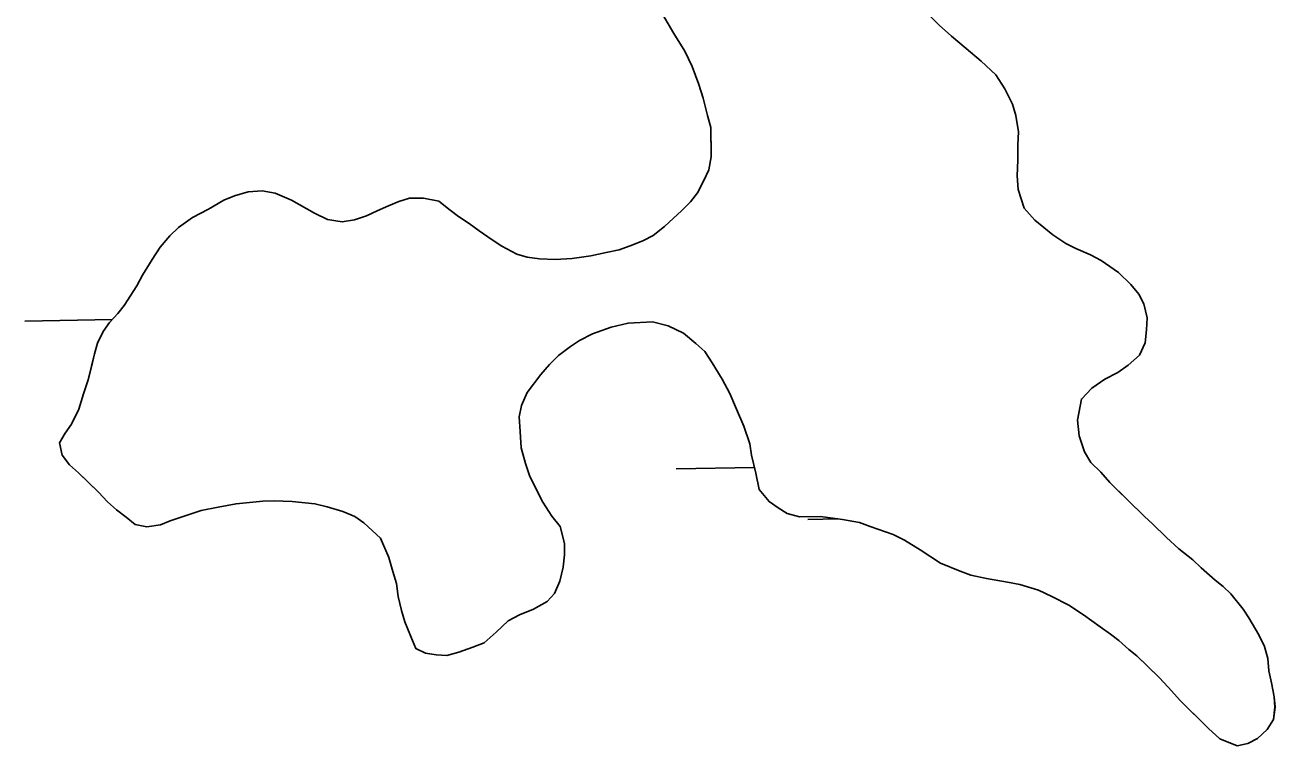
# Model space of a CAD drawing. Extents: x 3925854 to 3964121, y 224593 to 250589.
# Drawn here: x 3937474.8 to 3937838.8, y 232614.4 to 232824.2 of the extents above; entities that cross this region are included whole.
import ezdxf

# ---------------------------------------------------------------- set-up
doc = ezdxf.new("R2010")
doc.units = 0
doc.layers.add('V-TOPO-SHOR', color=7, linetype='Continuous')
doc.layers.add('V-WETL-SWMP', color=7, linetype='Continuous')

msp = doc.modelspace()

# ---------------------------------------------------------------- linework, layer by layer
at = {"layer": 'V-TOPO-SHOR'}
for points in [[(3937674.492, 232794.41), (3937673.506, 232797.955), (3937672.271, 232802.917), (3937671.045, 232806.935), (3937669.095, 232812.129), (3937666.918, 232816.61), (3937663.783, 232821.791), (3937660.407, 232827.446)], [(3937736.949, 232828.228), (3937741.019, 232824.241), (3937744.609, 232820.96), (3937748.91, 232817.448), (3937753.215, 232813.7), (3937757.522, 232809.716), (3937760.17, 232805.715), (3937762.349, 232801.234), (3937763.33, 232797.924), (3937764.089, 232793.193), (3937763.891, 232789.398), (3937763.938, 232784.897), (3937763.745, 232780.391), (3937764.024, 232776.365), (3937765.738, 232770.931), (3937768.855, 232767.409), (3937774.112, 232763.196), (3937777.932, 232760.63), (3937780.791, 232759.235), (3937785.073, 232757.384), (3937788.172, 232755.756), (3937793.185, 232752.254), (3937796.776, 232748.733), (3937799.176, 232745.915), (3937800.626, 232743.087), (3937801.615, 232739.067), (3937801.414, 232735.509), (3937800.978, 232731.714), (3937799.356, 232728.143), (3937796.069, 232725.263), (3937793.009, 232723.1), (3937789.237, 232721.165), (3937785.473, 232718.519), (3937782.423, 232715.408), (3937781.301, 232709.233), (3937781.821, 232704.738), (3937783.292, 232700.011), (3937785.219, 232696.949), (3937788.092, 232694.136), (3937790.73, 232691.082), (3937792.884, 232688.97), (3937795.997, 232685.921), (3937800.786, 232681.231), (3937803.176, 232679.122), (3937807.247, 232675.134), (3937810.835, 232671.853), (3937814.896, 232668.576), (3937817.29, 232666.232), (3937821.356, 232662.717), (3937823.746, 232660.847), (3937825.9, 232658.736), (3937829.501, 232654.269), (3937831.186, 232651.68), (3937834.082, 232646.733), (3937835.774, 232643.431), (3937836.759, 232639.886), (3937837.031, 232636.335), (3937837.779, 232632.788), (3937838.53, 232628.765), (3937838.798, 232625.687), (3937838.36, 232622.13), (3937836.494, 232619.265), (3937833.678, 232616.631), (3937830.848, 232615.179), (3937827.774, 232614.436), (3937822.777, 232616.518), (3937819.428, 232619.566), (3937816.316, 232622.613), (3937813.442, 232625.429), (3937811.288, 232627.539), (3937807.691, 232631.532), (3937805.056, 232634.348), (3937801.465, 232637.867), (3937798.592, 232640.683), (3937796.204, 232642.553), (3937793.333, 232645.131), (3937790.945, 232647.003), (3937787.842, 232649.102), (3937783.066, 232652.61), (3937778.772, 232655.41), (3937773.768, 232657.966), (3937769.957, 232659.821), (3937764.491, 232661.425), (3937760.927, 232662.101), (3937754.755, 232663.223), (3937750.243, 232664.124), (3937747.148, 232665.277), (3937741.439, 232667.589), (3937735.473, 232671.556), (3937730.941, 232674.354), (3937727.606, 232675.98), (3937720.946, 232678.282), (3937717.854, 232679.435), (3937712.867, 232680.332), (3937706.459, 232681.215)], [(3937507.403, 232748.381), (3937509.032, 232751.477), (3937511.829, 232756.01), (3937514.162, 232759.588), (3937516.972, 232762.936), (3937519.554, 232765.33), (3937523.554, 232768.216), (3937528.268, 232770.634), (3937532.745, 232773.287), (3937535.813, 232774.503), (3937539.829, 232775.73), (3937543.856, 232776.008), (3937547.655, 232775.337), (3937552.416, 232773.252), (3937559.091, 232769.529), (3937562.9, 232767.671), (3937567.174, 232767.003), (3937570.723, 232767.513), (3937574.267, 232768.736), (3937577.332, 232770.188), (3937580.636, 232771.644), (3937583.704, 232772.861), (3937586.776, 232773.84), (3937590.802, 232773.883), (3937595.316, 232772.979), (3937598.66, 232770.407), (3937601.048, 232768.535), (3937604.153, 232766.434), (3937607.016, 232764.331), (3937610.836, 232761.763), (3937613.699, 232759.897), (3937617.987, 232757.57), (3937621.08, 232756.653), (3937624.637, 232756.217), (3937629.143, 232756.024), (3937634.117, 232756.313), (3937639.561, 232757.081), (3937644.052, 232758.074), (3937647.837, 232758.824), (3937651.851, 232760.286), (3937654.921, 232761.502), (3937657.749, 232762.954), (3937661.04, 232765.594), (3937663.623, 232767.99), (3937665.97, 232770.147), (3937668.55, 232772.781), (3937670.656, 232775.41), (3937672.515, 232778.984), (3937673.906, 232782.079), (3937674.578, 232785.878), (3937674.573, 232786.353), (3937674.492, 232794.41)], [(3937706.459, 232681.215), (3937700.298, 232681.149), (3937696.735, 232682.063), (3937694.109, 232683.695), (3937691.484, 232685.563), (3937688.604, 232689.089), (3937687.607, 232693.818), (3937686.37, 232699.02), (3937685.862, 232702.334), (3937684.15, 232707.529), (3937681.965, 232712.484), (3937680.023, 232716.967), (3937677.846, 232721.21), (3937674.954, 232725.92), (3937672.788, 232729.218), (3937670.158, 232731.561), (3937666.572, 232734.604), (3937662.048, 232736.691), (3937657.532, 232737.83), (3937650.425, 232737.52), (3937645.461, 232736.283), (3937640.03, 232734.334), (3937636.257, 232732.398), (3937633.669, 232730.713), (3937630.14, 232728.069), (3937627.56, 232725.435), (3937624.981, 232722.566), (3937621.008, 232717.311), (3937619.386, 232713.501), (3937618.71, 232710.177), (3937618.991, 232705.914), (3937619.275, 232701.177), (3937620.506, 232696.687), (3937621.729, 232693.144), (3937623.425, 232689.607), (3937625.6, 232685.364), (3937628.248, 232681.36), (3937630.65, 232678.304), (3937631.885, 232673.34), (3937631.92, 232670.022), (3937631.481, 232666.463), (3937630.574, 232662.424), (3937628.952, 232658.853), (3937626.845, 232656.463), (3937622.837, 232654.288), (3937618.827, 232652.588), (3937615.526, 232650.894), (3937612.005, 232647.541), (3937608.48, 232644.424), (3937605.177, 232643.206), (3937601.163, 232641.742), (3937597.618, 232640.758), (3937594.534, 232640.963), (3937591.447, 232641.406), (3937588.59, 232642.798), (3937587.132, 232646.339), (3937585.428, 232650.587), (3937584.447, 232653.894), (3937583.458, 232657.915), (3937582.946, 232661.701), (3937581.961, 232665.246), (3937580.734, 232669.263), (3937578.307, 232674.925), (3937573.521, 232679.38), (3937570.895, 232681.247), (3937567.326, 232682.634), (3937562.81, 232684.008), (3937559.244, 232684.922), (3937552.603, 232685.565), (3937547.387, 232685.749), (3937544.069, 232685.714), (3937536.256, 232684.924), (3937531.052, 232683.92), (3937526.085, 232682.923), (3937520.889, 232681.211), (3937517.111, 232679.988), (3937514.279, 232678.773), (3937510.254, 232678.257), (3937506.928, 232678.935), (3937504.301, 232681.041), (3937501.436, 232683.144), (3937498.804, 232685.487), (3937496.168, 232688.305), (3937492.818, 232691.588), (3937490.423, 232693.935), (3937487.792, 232696.278), (3937485.629, 232699.1), (3937484.884, 232702.647), (3937486.514, 232705.506), (3937488.382, 232708.134), (3937490.471, 232712.42), (3937491.847, 232716.938), (3937493.227, 232720.981), (3937494.136, 232724.782), (3937495.046, 232728.583), (3937495.961, 232731.673), (3937497.587, 232735.007), (3937499.455, 232737.633), (3937501.798, 232740.265), (3937503.67, 232742.655), (3937507.403, 232748.381)]]:
    msp.add_lwpolyline(points, dxfattribs=at)
at = {"layer": 'V-WETL-SWMP'}
for p, q in [((3937663.783, 232821.791), (3937660.407, 232827.445)), ((3937666.917, 232816.609), (3937663.783, 232821.791)), ((3937741.019, 232824.241), (3937744.608, 232820.959)), ((3937744.608, 232820.959), (3937748.91, 232817.448)), ((3937669.096, 232812.129), (3937666.917, 232816.609)), ((3937748.91, 232817.448), (3937753.214, 232813.7)), ((3937671.045, 232806.935), (3937669.096, 232812.129)), ((3937753.214, 232813.7), (3937757.521, 232809.716)), ((3937757.521, 232809.716), (3937760.169, 232805.714)), ((3937672.271, 232802.918), (3937671.045, 232806.935)), ((3937760.169, 232805.714), (3937762.348, 232801.233)), ((3937673.507, 232797.954), (3937672.271, 232802.918)), ((3937762.348, 232801.233), (3937763.33, 232797.925)), ((3937674.491, 232794.409), (3937673.507, 232797.954)), ((3937763.33, 232797.925), (3937764.089, 232793.193)), ((3937674.578, 232785.878), (3937674.491, 232794.409)), ((3937764.089, 232793.193), (3937763.891, 232789.399)), ((3937763.891, 232789.399), (3937763.937, 232784.896)), ((3937673.906, 232782.079), (3937674.578, 232785.878)), ((3937672.516, 232778.984), (3937673.906, 232782.079)), ((3937763.937, 232784.896), (3937763.746, 232780.391)), ((3937670.656, 232775.41), (3937672.516, 232778.984)), ((3937763.746, 232780.391), (3937764.024, 232776.365)), ((3937532.745, 232773.287), (3937535.813, 232774.504)), ((3937535.813, 232774.504), (3937539.83, 232775.73)), ((3937539.83, 232775.73), (3937543.856, 232776.008)), ((3937543.856, 232776.008), (3937547.655, 232775.336)), ((3937547.655, 232775.336), (3937552.416, 232773.252)), ((3937668.55, 232772.781), (3937670.656, 232775.41)), ((3937764.024, 232776.365), (3937765.739, 232770.932)), ((3937528.269, 232770.635), (3937532.745, 232773.287)), ((3937552.416, 232773.252), (3937559.09, 232769.528)), ((3937577.332, 232770.189), (3937580.635, 232771.645)), ((3937580.635, 232771.645), (3937583.704, 232772.861)), ((3937583.704, 232772.861), (3937586.775, 232773.84)), ((3937586.775, 232773.84), (3937590.803, 232773.882)), ((3937590.803, 232773.882), (3937595.316, 232772.98)), ((3937595.316, 232772.98), (3937598.66, 232770.407)), ((3937665.97, 232770.148), (3937668.55, 232772.781)), ((3937765.739, 232770.932), (3937768.856, 232767.409)), ((3937519.554, 232765.331), (3937523.554, 232768.216)), ((3937523.554, 232768.216), (3937528.269, 232770.635)), ((3937559.09, 232769.528), (3937562.901, 232767.671)), ((3937562.901, 232767.671), (3937567.174, 232767.004)), ((3937567.174, 232767.004), (3937570.724, 232767.514)), ((3937570.724, 232767.514), (3937574.266, 232768.735)), ((3937574.266, 232768.735), (3937577.332, 232770.189)), ((3937598.66, 232770.407), (3937601.049, 232768.535)), ((3937601.049, 232768.535), (3937604.152, 232766.434)), ((3937661.04, 232765.594), (3937663.622, 232767.991)), ((3937663.622, 232767.991), (3937665.97, 232770.148)), ((3937768.856, 232767.409), (3937774.113, 232763.197)), ((3937516.972, 232762.935), (3937519.554, 232765.331)), ((3937604.152, 232766.434), (3937607.017, 232764.331)), ((3937607.017, 232764.331), (3937610.835, 232761.763)), ((3937657.749, 232762.954), (3937661.04, 232765.594)), ((3937514.162, 232759.588), (3937516.972, 232762.935)), ((3937610.835, 232761.763), (3937613.698, 232759.896)), ((3937613.698, 232759.896), (3937617.988, 232757.57)), ((3937647.837, 232758.823), (3937651.851, 232760.286)), ((3937651.851, 232760.286), (3937654.92, 232761.503)), ((3937654.92, 232761.503), (3937657.749, 232762.954)), ((3937774.113, 232763.197), (3937777.931, 232760.629)), ((3937777.931, 232760.629), (3937780.79, 232759.236)), ((3937511.829, 232756.009), (3937514.162, 232759.588)), ((3937617.988, 232757.57), (3937621.079, 232756.653)), ((3937621.079, 232756.653), (3937624.638, 232756.216)), ((3937624.638, 232756.216), (3937629.143, 232756.025)), ((3937629.143, 232756.025), (3937634.117, 232756.313)), ((3937634.117, 232756.313), (3937639.56, 232757.08)), ((3937639.56, 232757.08), (3937644.053, 232758.074)), ((3937644.053, 232758.074), (3937647.837, 232758.823)), ((3937780.79, 232759.236), (3937785.074, 232757.384)), ((3937785.074, 232757.384), (3937788.172, 232755.756)), ((3937509.031, 232751.478), (3937511.829, 232756.009)), ((3937788.172, 232755.756), (3937793.185, 232752.253)), ((3937507.404, 232748.38), (3937509.031, 232751.478)), ((3937793.185, 232752.253), (3937796.776, 232748.734)), ((3937503.67, 232742.654), (3937507.404, 232748.38)), ((3937796.776, 232748.734), (3937799.175, 232745.915)), ((3937799.175, 232745.915), (3937800.626, 232743.086)), ((3937501.799, 232740.265), (3937503.67, 232742.654)), ((3937800.626, 232743.086), (3937801.615, 232739.067)), ((3937474.81, 232738.083), (3937500.268, 232738.546)), ((3937499.456, 232737.634), (3937501.799, 232740.265)), ((3937801.615, 232739.067), (3937801.414, 232735.51)), ((3937495.962, 232731.673), (3937497.587, 232735.008)), ((3937497.587, 232735.008), (3937499.456, 232737.634)), ((3937640.03, 232734.333), (3937636.258, 232732.398)), ((3937645.461, 232736.284), (3937640.03, 232734.333)), ((3937650.425, 232737.52), (3937645.461, 232736.284)), ((3937657.532, 232737.83), (3937650.425, 232737.52)), ((3937662.047, 232736.691), (3937657.532, 232737.83)), ((3937666.571, 232734.604), (3937662.047, 232736.691)), ((3937670.157, 232731.56), (3937666.571, 232734.604)), ((3937801.414, 232735.51), (3937800.979, 232731.714)), ((3937495.045, 232728.583), (3937495.962, 232731.673)), ((3937633.668, 232730.712), (3937630.14, 232728.069)), ((3937636.258, 232732.398), (3937633.668, 232730.712)), ((3937672.788, 232729.217), (3937670.157, 232731.56)), ((3937800.979, 232731.714), (3937799.357, 232728.142)), ((3937493.227, 232720.98), (3937495.045, 232728.583)), ((3937630.14, 232728.069), (3937627.56, 232725.436)), ((3937674.955, 232725.921), (3937672.788, 232729.217)), ((3937799.357, 232728.142), (3937796.068, 232725.264)), ((3937627.56, 232725.436), (3937624.982, 232722.566)), ((3937677.847, 232721.211), (3937674.955, 232725.921)), ((3937796.068, 232725.264), (3937793.009, 232723.1)), ((3937491.847, 232716.937), (3937493.227, 232720.98)), ((3937624.982, 232722.566), (3937621.007, 232717.311)), ((3937680.024, 232716.967), (3937677.847, 232721.211)), ((3937789.237, 232721.165), (3937785.472, 232718.52)), ((3937793.009, 232723.1), (3937789.237, 232721.165)), ((3937490.471, 232712.42), (3937491.847, 232716.937)), ((3937621.007, 232717.311), (3937619.387, 232713.502)), ((3937681.965, 232712.484), (3937680.024, 232716.967)), ((3937785.472, 232718.52), (3937782.423, 232715.408)), ((3937619.387, 232713.502), (3937618.71, 232710.177)), ((3937782.423, 232715.408), (3937781.301, 232709.234)), ((3937488.382, 232708.133), (3937490.471, 232712.42)), ((3937618.71, 232710.177), (3937618.991, 232705.914)), ((3937684.149, 232707.529), (3937681.965, 232712.484)), ((3937781.301, 232709.234), (3937781.821, 232704.737)), ((3937484.883, 232702.646), (3937486.513, 232705.507)), ((3937486.513, 232705.507), (3937488.382, 232708.133)), ((3937618.991, 232705.914), (3937619.276, 232701.177)), ((3937685.861, 232702.333), (3937684.149, 232707.529)), ((3937485.63, 232699.099), (3937484.883, 232702.646)), ((3937686.369, 232699.02), (3937685.861, 232702.333)), ((3937781.821, 232704.737), (3937783.292, 232700.012)), ((3937487.792, 232696.277), (3937485.63, 232699.099)), ((3937619.276, 232701.177), (3937620.507, 232696.687)), ((3937687.607, 232693.819), (3937686.369, 232699.02)), ((3937783.292, 232700.012), (3937785.219, 232696.95)), ((3937490.423, 232693.934), (3937487.792, 232696.277)), ((3937620.507, 232696.687), (3937621.729, 232693.144)), ((3937664.467, 232695.094), (3937687.205, 232695.508)), ((3937785.219, 232696.95), (3937788.092, 232694.136)), ((3937496.169, 232688.304), (3937490.423, 232693.934)), ((3937621.729, 232693.144), (3937623.424, 232689.607)), ((3937688.604, 232689.089), (3937687.607, 232693.819)), ((3937788.092, 232694.136), (3937790.73, 232691.082)), ((3937790.73, 232691.082), (3937800.785, 232681.231)), ((3937498.804, 232685.487), (3937496.169, 232688.304)), ((3937623.424, 232689.607), (3937625.6, 232685.363)), ((3937691.484, 232685.563), (3937688.604, 232689.089)), ((3937501.435, 232683.144), (3937498.804, 232685.487)), ((3937531.052, 232683.921), (3937526.086, 232682.923)), ((3937536.256, 232684.923), (3937531.052, 232683.921)), ((3937544.069, 232685.714), (3937536.256, 232684.923)), ((3937547.387, 232685.748), (3937544.069, 232685.714)), ((3937552.602, 232685.564), (3937547.387, 232685.748)), ((3937559.245, 232684.921), (3937552.602, 232685.564)), ((3937562.809, 232684.009), (3937559.245, 232684.921)), ((3937567.326, 232682.634), (3937562.809, 232684.009)), ((3937625.6, 232685.363), (3937628.248, 232681.361)), ((3937694.11, 232683.694), (3937691.484, 232685.563)), ((3937696.734, 232682.062), (3937694.11, 232683.694)), ((3937504.301, 232681.041), (3937501.435, 232683.144)), ((3937506.929, 232678.935), (3937504.301, 232681.041)), ((3937517.11, 232679.987), (3937514.278, 232678.773)), ((3937520.889, 232681.21), (3937517.11, 232679.987)), ((3937526.086, 232682.923), (3937520.889, 232681.21)), ((3937570.895, 232681.248), (3937567.326, 232682.634)), ((3937573.522, 232679.379), (3937570.895, 232681.248)), ((3937628.248, 232681.361), (3937630.649, 232678.305)), ((3937700.298, 232681.15), (3937696.734, 232682.062)), ((3937706.459, 232681.214), (3937700.298, 232681.15)), ((3937702.742, 232680.357), (3937711.522, 232680.516)), ((3937712.867, 232680.331), (3937706.459, 232681.214)), ((3937717.853, 232679.434), (3937712.867, 232680.331)), ((3937800.785, 232681.231), (3937803.176, 232679.122)), ((3937510.254, 232678.258), (3937506.929, 232678.935)), ((3937514.278, 232678.773), (3937510.254, 232678.258)), ((3937578.307, 232674.925), (3937573.522, 232679.379)), ((3937630.649, 232678.305), (3937631.885, 232673.34)), ((3937720.946, 232678.281), (3937717.853, 232679.434)), ((3937727.606, 232675.979), (3937720.946, 232678.281)), ((3937803.176, 232679.122), (3937807.246, 232675.135)), ((3937580.735, 232669.262), (3937578.307, 232674.925)), ((3937631.885, 232673.34), (3937631.919, 232670.023)), ((3937730.94, 232674.354), (3937727.606, 232675.979)), ((3937735.472, 232671.556), (3937730.94, 232674.354)), ((3937807.246, 232675.135), (3937810.835, 232671.854)), ((3937581.961, 232665.246), (3937580.735, 232669.262)), ((3937631.919, 232670.023), (3937631.482, 232666.463)), ((3937741.438, 232667.589), (3937735.472, 232671.556)), ((3937810.835, 232671.854), (3937814.897, 232668.577)), ((3937582.945, 232661.701), (3937581.961, 232665.246)), ((3937631.482, 232666.463), (3937630.575, 232662.425)), ((3937747.149, 232665.277), (3937741.438, 232667.589)), ((3937750.242, 232664.124), (3937747.149, 232665.277)), ((3937814.897, 232668.577), (3937817.291, 232666.232)), ((3937817.291, 232666.232), (3937821.356, 232662.718)), ((3937583.458, 232657.914), (3937582.945, 232661.701)), ((3937630.575, 232662.425), (3937628.952, 232658.853)), ((3937754.754, 232663.222), (3937750.242, 232664.124)), ((3937760.928, 232662.1), (3937754.754, 232663.222)), ((3937764.49, 232661.425), (3937760.928, 232662.1)), ((3937821.356, 232662.718), (3937823.745, 232660.847)), ((3937584.447, 232653.895), (3937583.458, 232657.914)), ((3937628.952, 232658.853), (3937626.844, 232656.462)), ((3937769.957, 232659.822), (3937764.49, 232661.425)), ((3937773.768, 232657.965), (3937769.957, 232659.822)), ((3937778.771, 232655.41), (3937773.768, 232657.965)), ((3937823.745, 232660.847), (3937825.9, 232658.736)), ((3937825.9, 232658.736), (3937829.501, 232654.27)), ((3937622.837, 232654.288), (3937618.826, 232652.588)), ((3937626.844, 232656.462), (3937622.837, 232654.288)), ((3937783.066, 232652.61), (3937778.771, 232655.41)), ((3937829.501, 232654.27), (3937831.186, 232651.68)), ((3937585.429, 232650.587), (3937584.447, 232653.895)), ((3937615.525, 232650.895), (3937612.004, 232647.541)), ((3937618.826, 232652.588), (3937615.525, 232650.895)), ((3937787.842, 232649.103), (3937783.066, 232652.61)), ((3937831.186, 232651.68), (3937834.081, 232646.733)), ((3937587.132, 232646.339), (3937585.429, 232650.587)), ((3937612.004, 232647.541), (3937608.481, 232644.424)), ((3937790.944, 232647.002), (3937787.842, 232649.103)), ((3937793.333, 232645.131), (3937790.944, 232647.002)), ((3937588.59, 232642.798), (3937587.132, 232646.339)), ((3937608.481, 232644.424), (3937605.176, 232643.205)), ((3937796.204, 232642.553), (3937793.333, 232645.131)), ((3937834.081, 232646.733), (3937835.773, 232643.432)), ((3937835.773, 232643.432), (3937836.758, 232639.887)), ((3937591.448, 232641.406), (3937588.59, 232642.798)), ((3937594.534, 232640.963), (3937591.448, 232641.406)), ((3937597.617, 232640.758), (3937594.534, 232640.963)), ((3937601.162, 232641.742), (3937597.617, 232640.758)), ((3937605.176, 232643.205), (3937601.162, 232641.742)), ((3937798.593, 232640.682), (3937796.204, 232642.553)), ((3937805.056, 232634.349), (3937798.593, 232640.682)), ((3937836.758, 232639.887), (3937837.031, 232636.335)), ((3937837.031, 232636.335), (3937837.778, 232632.788)), ((3937807.692, 232631.532), (3937805.056, 232634.349)), ((3937837.778, 232632.788), (3937838.53, 232628.766)), ((3937811.288, 232627.539), (3937807.692, 232631.532)), ((3937819.428, 232619.565), (3937811.288, 232627.539)), ((3937838.799, 232625.688), (3937838.361, 232622.129)), ((3937838.53, 232628.766), (3937838.799, 232625.688)), ((3937838.361, 232622.129), (3937836.495, 232619.265)), ((3937822.777, 232616.518), (3937819.428, 232619.565)), ((3937836.495, 232619.265), (3937833.678, 232616.63)), ((3937827.775, 232614.436), (3937822.777, 232616.518)), ((3937830.849, 232615.179), (3937827.775, 232614.436)), ((3937833.678, 232616.63), (3937830.849, 232615.179))]:
    msp.add_line(p, q, dxfattribs=at)

doc.saveas('drawing.dxf')
